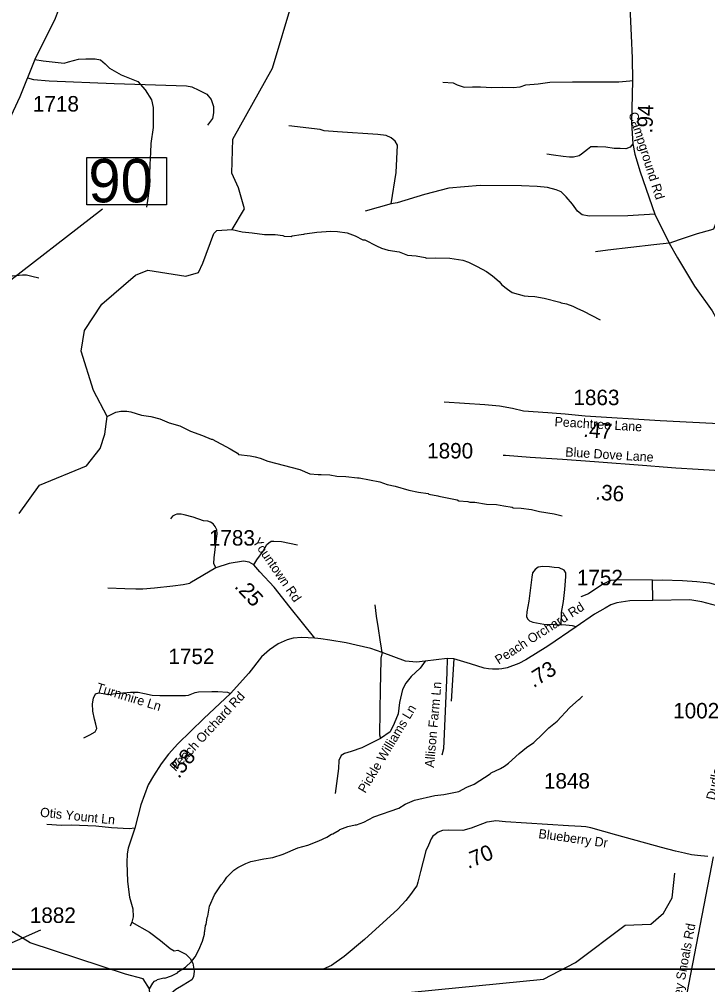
# Model space of a CAD drawing. Extents: x 1159738 to 1321356, y 736314 to 882035.
# Drawn here: x 1280003 to 1285565, y 766631 to 774435 of the extents above; entities that cross this region are included whole.
import ezdxf

# ---------------------------------------------------------------- set-up
doc = ezdxf.new("R2010")
doc.units = 0
for name, color, linetype in [('Exist Hydrographic Creek Single Shore', 7, 'Continuous'), ('Exist Hydrographic Misc Water Feature', 7, 'Continuous'), ('Exist Road Non-System Type 51', 7, 'Continuous'), ('Exist Road Non-System Type 51 Label', 7, 'Continuous'), ('Exist Road Secondary Mileage Hundredths English Label', 7, 'Continuous'), ('Exist Road Secondary Structure Standard Bridge Number Label', 7, 'Continuous'), ('Exist Road Secondary Type 41 Attributed', 7, 'Continuous'), ('Exist Road Secondary Type 51 Attributed', 7, 'Continuous'), ('Exist Road Secondary Type 51 Label', 7, 'Continuous'), ('Exist Road Secondary Type 51 Number Label', 7, 'Continuous'), ('Map Preparation Inset Cut Line', 7, 'Continuous')]:
    doc.layers.add(name, color=color, linetype=linetype)

msp = doc.modelspace()

# ---------------------------------------------------------------- linework, layer by layer
at = {"layer": 'Exist Hydrographic Creek Single Shore'}
msp.add_lwpolyline([(1280924.7, 765221.1), (1281048.6, 765185.8), (1281190.6, 765199.4), (1281225.7, 765264.3), (1281170.6, 765741.4), (1281075.6, 766284.9), (1281055, 766598.1), (1281003.8, 766677.1), (1280861.6, 766715.9), (1280091.7, 766967.7), (1279878.6, 767100), (1279749.6, 767276.6), (1279674.6, 767980.6), (1279635.6, 768079.8), (1279625.8, 768339.5), (1279596.6, 768865.2), (1279610.6, 769107.8), (1279738.6, 769545.1), (1279741.5, 769663.2), (1279694.6, 769815.1), (1279526.5, 770077.8)], dxfattribs=at)
at = {"layer": 'Exist Hydrographic Misc Water Feature'}
for points in [[(1280001.5, 770439.2), (1280165.6, 770669), (1280544.6, 770825.5), (1280656.6, 770964.4), (1280693.6, 771081.9), (1280713.4, 771225), (1280601.5, 771434.9), (1280501.6, 771752.1), (1280530.6, 771918.9), (1280668.6, 772132.7), (1280941.6, 772366.9), (1281042.6, 772407.6), (1281349.6, 772358.7), (1281450.5, 772389.5), (1281485.6, 772464.3), (1281575.1, 772703.3), (1281600, 772729), (1281723.9, 772737.1), (1281821.6, 772903.9), (1281775.5, 773072.3), (1281720.6, 773191.6), (1281727.6, 773467.2), (1282049.5, 774041.7), (1282213.5, 774589.9)], [(1281723.9, 772737.1), (1281803.6, 772716.1), (1281883.5, 772709.8), (1281983.2, 772694.9), (1282071.1, 772696.4), (1282132.6, 772686.6), (1282142.8, 772682.3), (1282198.8, 772680.7), (1282206.9, 772684.5), (1282279.3, 772696.4), (1282303.3, 772697.7), (1282311.4, 772701.5), (1282407.7, 772714.7), (1282520, 772723.5), (1282572.9, 772719.2), (1282652.6, 772708.2), (1282716.8, 772684), (1282778.2, 772652.1), (1282794.1, 772651.7), (1282888.8, 772603), (1282928.4, 772585.9), (1282983.9, 772570.3), (1283071.5, 772555.8), (1283138.8, 772529.8), (1283210.6, 772523.8), (1283283, 772511), (1283294.2, 772505.4), (1283362.2, 772507.4), (1283482.2, 772504), (1283585.7, 772487), (1283633.3, 772471.6), (1283702.1, 772438.2), (1283779.2, 772395.5), (1283827.5, 772361.4), (1283881, 772314.6), (1283902.3, 772290), (1283947.3, 772252.7), (1283986.6, 772227.6), (1284081.9, 772200.9), (1284113.8, 772196), (1284169.7, 772194.3), (1284245.4, 772182.2), (1284369.7, 772148.5), (1284380.3, 772142.3), (1284424.1, 772135.1), (1284475.7, 772117.6), (1284507.3, 772100.7), (1284562.5, 772077.1), (1284696.6, 772005.3)], [(1280713.4, 771225), (1280783, 771259.6), (1280823.3, 771268.5), (1280871.3, 771267.1), (1280903.2, 771262.2), (1280990.4, 771235.7), (1281066.2, 771225.5), (1281137.3, 771204.4), (1281212.8, 771173.4), (1281300, 771148.9), (1281386.9, 771106.4), (1281482, 771071.7), (1281553.2, 771041.6), (1281561.2, 771041.4), (1281707.1, 770963.2), (1281767.1, 770926.5), (1281773.8, 770917.4), (1281869.5, 770906.6), (1281909.2, 770897.5), (1281948.9, 770886.3), (1282012.3, 770862.5), (1282270.4, 770795.1), (1282349.6, 770760.8), (1282417.4, 770754.9), (1282441.5, 770756.2), (1282513.3, 770752.2), (1282569.1, 770742.5), (1282641, 770738.5), (1282736.5, 770728.2), (1282748.7, 770729.4), (1282915.9, 770696.6), (1282975.3, 770674.9), (1283039, 770661.1), (1283150, 770627.9), (1283229.6, 770611.7), (1283306.9, 770601.5), (1283313.2, 770597.3), (1283385.1, 770583.6), (1283392.8, 770579), (1283540, 770550.8), (1283555.8, 770542.3), (1283627.6, 770536.3), (1283643.5, 770531.8), (1283683.5, 770530.7), (1283779.1, 770515.9), (1283859.1, 770513.7), (1283917, 770500.9), (1283986.4, 770491.3), (1283994.3, 770485.8), (1284058.3, 770483.9), (1284142, 770471.5), (1284205.5, 770455.7), (1284325.1, 770438.3), (1284388.5, 770420.5)], [(1281055, 766598.1), (1281081, 766642.2), (1281095.5, 766657.8), (1281113.7, 766667.2), (1281117.8, 766673.1), (1281170.5, 766684.8), (1281180.2, 766683.3), (1281231.8, 766701.1), (1281282.6, 766727.4), (1281289.7, 766736.2), (1281344.7, 766772.6), (1281393.9, 766817.2), (1281406.4, 766832.8), (1281423.1, 766856.3), (1281452.6, 766911.5), (1281484.6, 766982.5), (1281498.1, 767038.1), (1281498.5, 767054.1), (1281502.7, 767062), (1281508.1, 767109.8), (1281512.4, 767117.7), (1281521.4, 767174.6), (1281526.2, 767185.3), (1281538.9, 767265.9), (1281581.2, 767355.9), (1281635.2, 767438.1), (1281655.9, 767461.5), (1281681, 767500.8), (1281736.5, 767555.2), (1281769.2, 767578.2), (1281834.1, 767610.4), (1281874.5, 767625.2), (1281979.2, 767648.2), (1282051.4, 767658.1), (1282134.9, 767686.9), (1282253.6, 767736.3), (1282334.2, 767758), (1282423.3, 767793.4), (1282488.1, 767823.6), (1282526.9, 767848.4), (1282536.9, 767850.1), (1282587.5, 767879.2), (1282593.9, 767886.5), (1282658.5, 767908.7), (1282716.4, 767923), (1282726.9, 767922.7), (1282787.6, 767944.9), (1282868.8, 767988.6), (1283070.8, 768058.8), (1283119.7, 768091.4), (1283196.6, 768121.2), (1283361.6, 768160.4), (1283433.9, 768168.4), (1283554.6, 768192.9), (1283619.6, 768227), (1283677.4, 768250.9), (1283808.3, 768335.6), (1283814.8, 768343.4), (1283891.9, 768379.2), (1283924.4, 768398.2), (1283955, 768421.4), (1284043.2, 768500.8), (1284100.5, 768547.2), (1284159.5, 768589.4), (1284231.6, 768655.4), (1284281.1, 768707.7), (1284348.5, 768762), (1284449.5, 768869.1), (1284523.5, 768935), (1284533.6, 768940.6), (1284554.2, 768962.1)], [(1280924.7, 765221.1), (1280945.7, 765063.1), (1281043.6, 764962.7), (1281125.6, 764924.9), (1281368.6, 764962.7), (1281512.7, 765048.4), (1281682.7, 765202.5), (1281786.6, 765341.7), (1282026.6, 765947.4), (1282087.6, 766051.2), (1282189.7, 766141.1), (1282492.6, 766249.9), (1282797.6, 766453.8), (1283008.6, 766554.7), (1284237.7, 766674.4), (1284498.6, 766810.3), (1284898.7, 767110.8), (1285106.7, 767119.7), (1285209.7, 767209.6), (1285278.7, 767332.9), (1285300.7, 767532.8)]]:
    msp.add_lwpolyline(points, dxfattribs=at)
at = {"layer": 'Exist Road Non-System Type 51'}
for p, q in [((1283008.6, 772942.5), (1282798.1, 772884.6)), ((1283514.4, 769265.4), (1283492.4, 768923.7))]:
    msp.add_line(p, q, dxfattribs=at)
for points in [[(1280128, 774110.4), (1280195.6, 774100.7), (1280316.3, 774086.2), (1280364.6, 774081.4), (1280400.8, 774091), (1280480.5, 774112.8), (1280540.9, 774115.2), (1280615.7, 774115.2), (1280659.1, 774107.9), (1280697.8, 774076.5), (1280731.6, 774040.3), (1280825.7, 773987.2), (1280960.9, 773934), (1281020.4, 773864.7), (1281071.1, 773785), (1281085.6, 773722.2), (1281085.6, 773560.3), (1281066.3, 773432.3), (1281063.8, 773359.8), (1281056.6, 773260.7), (1281054.8, 773183.2), (1281053.5, 773074.3), (1281042, 772989.8), (1281031.8, 772916.8)], [(1280068.4, 773962.1), (1280118.4, 773947.8), (1280244.2, 773938.9), (1280768.5, 773917.7), (1281353.8, 773896.5), (1281398.1, 773889.4), (1281454.8, 773862.8), (1281518.6, 773829.1), (1281554, 773786.6), (1281571.7, 773731.6), (1281573.5, 773678.4), (1281562.9, 773634.1), (1281523.9, 773579.2)], [(1283426.2, 773928.4), (1283508.1, 773921.6), (1283542.2, 773905.7), (1283599, 773887.5), (1283665, 773889.7), (1283730.9, 773889.7), (1283821.9, 773882.9), (1283908.3, 773887.5), (1283994.7, 773885.2), (1284051.5, 773889.7), (1284097, 773905.7), (1284194.8, 773912.5), (1284290.3, 773926.2), (1284472.2, 773930.7), (1284615.5, 773930.7), (1284847.4, 773930.7), (1284936.1, 773937.5), (1284956.6, 773939.8)], [(1283008.6, 772942.5), (1283047.8, 773196.4), (1283060.1, 773417.4), (1283039.5, 773449.6), (1283008.6, 773476.4), (1282967.3, 773497), (1282899.2, 773503.2), (1282575.3, 773526), (1282465.9, 773534.2), (1282435, 773544.5), (1282181.2, 773573.4)], [(1284961.3, 773427.5), (1284937.8, 773401), (1284903.7, 773389.6), (1284858.2, 773391.9), (1284810.5, 773391.9), (1284742.3, 773401), (1284674.1, 773403.3), (1284621.8, 773403.3), (1284594.5, 773382.8), (1284546.7, 773346.4), (1284526.2, 773332.7), (1284480.8, 773321.3), (1284448.9, 773321.3), (1284398.9, 773325.9), (1284319.3, 773337.3), (1284267, 773346.4)], [(1285138.6, 772860.8), (1284921.3, 772847.4), (1284607.6, 772843.3), (1284549.9, 772853.6), (1284512.7, 772884.6), (1284473.5, 772940.3), (1284421.9, 773000.2), (1284382.7, 773041.5), (1284341.5, 773058), (1284271.3, 773076.6), (1284186.7, 773082.8), (1284060.8, 773089), (1283725.7, 773092.9), (1283473.9, 773070.2), (1283277.9, 773018.6), (1283057.1, 772952.5), (1283008.6, 772942.5)], [(1285254.2, 772625.4), (1285337.5, 772655.7), (1285483, 772703.5), (1285592.2, 772733.1), (1285614.9, 772742.2), (1285639.9, 772803.7), (1285669.5, 772878.8), (1285676.3, 772935.6), (1285667.2, 772969.8), (1285637.7, 773022.1)], [(1285254.2, 772625.4), (1285130.6, 772611.3), (1284759.2, 772568), (1284658.1, 772555.6)], [(1279302, 772550.6), (1279356.8, 772530.7), (1279465.2, 772493.3), (1279493.9, 772477), (1279508.2, 772465.2), (1279553.7, 772447.7), (1279604.8, 772437.1), (1279703.2, 772406.6), (1279793.5, 772372.3), (1279834.7, 772360.8), (1279872.1, 772360.8), (1279948.7, 772362.7), (1280027.8, 772369.5), (1280061.1, 772368.3), (1280105.5, 772360), (1280159.6, 772344.7)], [(1281591.8, 770001.2), (1281575.3, 770035.2), (1281576.4, 770082.4), (1281594, 770217.5), (1281602.8, 770274.5), (1281599.5, 770307.5), (1281586.3, 770334.9), (1281568.8, 770355.8), (1281546.8, 770370.1), (1281527.1, 770378.8), (1281492, 770381), (1281407.5, 770409.6), (1281336.2, 770429.3), (1281310.9, 770434.8), (1281275.8, 770433.7), (1281263.2, 770430.4), (1281240.1, 770417.3), (1281224.8, 770396.4)], [(1281898.1, 770024.5), (1281923, 770066), (1281972.4, 770136.3), (1282004.2, 770189), (1282019.5, 770202.2), (1282037.1, 770215.3), (1282059, 770217.5), (1282120.5, 770214.2), (1282249.9, 770187.9)], [(1284381.6, 769539.2), (1284383.3, 769640.7), (1284399.1, 769728), (1284409.9, 769826.9), (1284419, 769929.4), (1284419, 769960.2), (1284405.7, 769982.7), (1284366.6, 770000.9), (1284325.6, 770004.5), (1284286.5, 770007.6), (1284233.6, 770010.6), (1284194.6, 770006.8), (1284170.5, 769987.6), (1284150.6, 769960.2), (1284144.8, 769925.3), (1284133.1, 769839.6), (1284119.3, 769731.2), (1284103.5, 769643.9), (1284102.7, 769607.3), (1284110.2, 769587.3), (1284125.1, 769572.4), (1284153.4, 769560.7), (1284241.4, 769546.6), (1284322, 769541.6), (1284381.6, 769539.2)], [(1285119.7, 769902.4), (1284851.3, 769903.3), (1284782.3, 769897.5), (1284719.2, 769867.5), (1284602.9, 769789.4), (1284540.1, 769765.4)], [(1285119.7, 769902.4), (1285198.4, 769904.9), (1285362.9, 769899.1), (1285477.5, 769891.6), (1285579.7, 769880), (1285657.8, 769857.5), (1285752.2, 769825.9), (1285783.8, 769821), (1285822, 769850.9)], [(1285122.5, 769737.1), (1285119.7, 769902.4)], [(1280717.3, 769839.6), (1280856.8, 769833.4), (1280944.2, 769831.3), (1281000.5, 769831.3), (1281094.2, 769839.6), (1281244.1, 769856.3), (1281327.4, 769866.7), (1281380.2, 769875.8)], [(1282933.9, 769316), (1282930.7, 769350.6), (1282919.5, 769418), (1282905, 769509.6), (1282889, 769610.8), (1282877.7, 769702.4)], [(1284502.1, 769523.4), (1284473, 769532.6), (1284418.2, 769537.6), (1284381.6, 769539.2)], [(1282933.9, 769316), (1282924.3, 769269.1), (1282921.1, 769121.3), (1282917.9, 769028.1), (1282914.7, 768651.9), (1282922.9, 768620.1)], [(1283459.5, 769266.6), (1283457.4, 769155.1), (1283443, 768841.3), (1283430.6, 768537.7), (1283418.2, 768484.9)], [(1283283.2, 769246.2), (1283242.7, 769190), (1283170.5, 769121.9), (1283127.1, 769068.2), (1283098.2, 769016.6), (1283075.5, 768911.3), (1283063.2, 768820.4), (1283032.2, 768741.9), (1282999.2, 768673.8), (1282922.9, 768620.1), (1282845, 768583.9), (1282770.7, 768546.7), (1282684, 768515.8), (1282630.4, 768499.2), (1282603.6, 768482.7), (1282585, 768443.5), (1282580.9, 768379.5), (1282554, 768177.1)], [(1280524, 768625.5), (1280574.2, 768651.7), (1280616.5, 768675.8), (1280628.6, 768702), (1280622.5, 768736.2), (1280610.5, 768778.5), (1280598.4, 768840.9), (1280594.4, 768901.3), (1280602.4, 768947.6), (1280618.5, 768981.8), (1280646.7, 768989.9), (1280680.9, 768983.8), (1280721.1, 768977.8), (1280783.4, 768983.8), (1280845.8, 768989.9), (1280902.1, 768995.9), (1280964.5, 768995.9), (1281014.8, 768985.8), (1281077.1, 768971.7), (1281137.5, 768967.7), (1281274.2, 768967.7), (1281344.6, 768967.7), (1281370.8, 768971.7), (1281423.1, 768993.9), (1281451.2, 768997.9), (1281557.8, 769001.9), (1281606.1, 768999.9), (1281686.6, 768995.9), (1281710.2, 768984.8)], [(1280937.5, 767896.2), (1280892, 767890.4), (1280749.2, 767898.5), (1280622.4, 767912.6), (1280425.3, 767920.6), (1280344.9, 767918.6), (1280224.2, 767924.6)], [(1280913.5, 767135.6), (1281054.4, 767055.3), (1281142.6, 766987), (1281223.2, 766924.2), (1281253.9, 766904.2), (1281283.2, 766910.6), (1281348, 766877.3), (1281383.6, 766842.3), (1281404.3, 766805.1), (1281417.2, 766740.1), (1281411.3, 766693.9), (1281396.5, 766669), (1281327.2, 766625.5), (1281268.7, 766591.9), (1281233.7, 766562.6), (1281220.9, 766532.1), (1281225.9, 766494.2), (1281248, 766467.9), (1281272.3, 766448.6), (1281305.1, 766432.9), (1281343.6, 766424.3), (1281384.3, 766422.9), (1281587.5, 766449.3), (1281722.4, 766440)], [(1282526, 766786.4), (1282459.5, 766754.9)]]:
    msp.add_lwpolyline(points, dxfattribs=at)
at = {"layer": 'Exist Road Secondary Structure Standard Bridge Number Label'}
msp.add_line((1278265.7, 771031.4), (1280674, 772904.4), dxfattribs=at)
msp.add_lwpolyline([(1280548.6, 773318.4), (1281192.7, 773318.4), (1281192.7, 772936.1), (1280548.6, 772936.1)], close=True, dxfattribs=at)
at = {"layer": 'Exist Road Secondary Type 41 Attributed'}
for points in [[(1285811.6, 770768.1), (1285741.4, 770776.3), (1285619.7, 770786.7), (1285489.7, 770797), (1285308.1, 770807.3), (1285207, 770813.5), (1285075, 770825.9), (1284650.8, 770859), (1284392.9, 770875.5), (1284130.8, 770892), (1283931.8, 770908.3), (1283913.4, 770909.5)], [(1285566.5, 767667.3), (1285483.2, 767675.2), (1285435.3, 767680.1), (1285379.1, 767692.9), (1285304.9, 767709.5), (1285191.4, 767740.4), (1284830.6, 767840.2), (1284622, 767899.6), (1284581.6, 767905.7), (1284542, 767908.6), (1284441.4, 767914.2), (1283931.2, 767946.5), (1283853, 767954.3), (1283801.9, 767947), (1283779.8, 767943.5), (1283653.2, 767895.7), (1283586.8, 767877.1), (1283472.3, 767879.6), (1283423, 767876.2), (1283387.8, 767864.5), (1283362.4, 767845.9), (1283345.8, 767830.3), (1283331.2, 767809.7), (1283308.7, 767758.9), (1283288.9, 767713.2), (1283244.4, 767545.2), (1283222, 767458.2), (1283214.2, 767429), (1283196.1, 767404.2), (1283173, 767369.7), (1283146.3, 767334.2), (1283125.5, 767311), (1283062.4, 767240.3), (1282792.7, 766995.8), (1282627.8, 766858.3), (1282526.8, 766786.9), (1282526, 766786.4)]]:
    msp.add_lwpolyline(points, dxfattribs=at)
at = {"layer": 'Exist Road Secondary Type 51 Attributed'}
for points in [[(1280732.7, 776192.6), (1280693.4, 776043.7), (1280508.3, 775323), (1280467, 775161.7), (1280415.4, 774980.6), (1280388.8, 774855.2), (1280368.1, 774721.5), (1280354.4, 774637.8), (1280343.2, 774576), (1280326.2, 774528.3), (1280292.5, 774440.9), (1280128, 774110.4), (1280006.6, 773808.4), (1279954.5, 773693.4), (1279900, 773573.9), (1279829.5, 773438.7)], [(1284969.5, 776158.4), (1284973.7, 776037.5), (1284967.5, 775729.8), (1284951, 775330.5), (1284946.9, 775190.1), (1284942.7, 774870.1), (1284936.5, 774532.8), (1284948, 774305.8), (1284955.1, 774121.9), (1284956.6, 773939.8), (1284948.9, 773598.9), (1284961.3, 773427.5), (1284975.7, 773344.9), (1285021.1, 773202.5), (1285138.6, 772860.8), (1285254.2, 772625.4), (1285320.2, 772507.7), (1285457.9, 772277.8), (1285602.4, 772077.6), (1285691.1, 771916.5), (1285765.4, 771761.6), (1285835.5, 771566.5), (1285864.4, 771394.3)], [(1285867.2, 771153.3), (1285182.4, 771188.4), (1284574.5, 771227.8), (1284415.1, 771243.3), (1284272.6, 771252.6), (1284077.2, 771268.3), (1283988.6, 771288.6), (1283882.8, 771307.2), (1283764.1, 771319.1), (1283436.7, 771341.5)], [(1282390.9, 769432.3), (1282191.5, 769680.5), (1282063.2, 769844.9), (1281947.6, 769968.8), (1281898.1, 770024.5), (1281859.4, 770045.4), (1281813.5, 770055.5), (1281700, 770034.8), (1281591.8, 770001.2), (1281380.2, 769875.8)], [(1285639.1, 769693.8), (1285517.8, 769727), (1285422.5, 769742.1), (1285122.5, 769737.1), (1284935.5, 769733.7), (1284831.6, 769717.1), (1284782.6, 769701.3), (1284736.1, 769675.5), (1284649.7, 769625.6), (1284502.1, 769523.4), (1284273.3, 769368.3), (1284095.8, 769256.8), (1284038.1, 769227.9), (1283945.2, 769192.7), (1283902.7, 769183.3), (1283877.1, 769182.4), (1283827.6, 769181.8), (1283795.4, 769184.9), (1283758.1, 769188.7), (1283649.3, 769225.5), (1283514.4, 769265.4), (1283459.5, 769266.6), (1283283.2, 769246.2), (1283211.2, 769239.3), (1283124, 769245.4), (1282933.9, 769316), (1282843.1, 769347.9), (1282725.5, 769376.8), (1282643, 769393.3), (1282512.6, 769416.2), (1282440.7, 769427.7), (1282390.9, 769432.3)], [(1282390.9, 769432.3), (1282282.1, 769438.4), (1282214.8, 769431.6), (1282166.5, 769417.8), (1282094.3, 769386.8), (1282024.9, 769338.2), (1281960.5, 769279.9), (1281857.9, 769150.4), (1281710.2, 768984.8), (1281493.9, 768783.8), (1281283.9, 768578.7), (1281209.4, 768494.9), (1281150.4, 768417.4), (1281086.2, 768318.9), (1281045.5, 768245.2), (1280984.3, 768085.9), (1280937.5, 767896.2), (1280882.4, 767735.3), (1280874.8, 767689.3), (1280870.9, 767617.5), (1280877.8, 767465.2), (1280892.2, 767339.2), (1280919.1, 767244.2), (1280922.7, 767179.2), (1280913.5, 767135.6), (1280899.2, 767102.8)], [(1285608.5, 767663.3), (1285352.2, 766323.9), (1285315.7, 766102.3), (1285283.6, 765980.1), (1285247.1, 765878.5), (1285183.4, 765746.4), (1285152.2, 765695.9)]]:
    msp.add_lwpolyline(points, dxfattribs=at)
at = {"layer": 'Exist Road Secondary Type 51 Number Label'}
msp.add_lwpolyline([(1279316.8, 767073.9), (1279584.9, 766813.7), (1280176.3, 767073.9)], dxfattribs=at)
at = {"layer": 'Map Preparation Inset Cut Line'}
for points in [[(1274049.2, 782296.9), (1310076.7, 782296.9), (1310076.7, 766757), (1274049.2, 766757)], [(1232800.5, 766757), (1308483.8, 766757), (1308483.8, 738579.5), (1232800.5, 738579.5)]]:
    msp.add_lwpolyline(points, close=True, dxfattribs=at)

# ---------------------------------------------------------------- texts
at = {"layer": 'Exist Road Non-System Type 51 Label'}
for s, rotation, p in [('Turnmire Ln', 342.83301, (1280618.8, 769001.7)), ('Allison Farm Ln', 84.91687, (1283353.2, 768382.7)), ('Pickle Williams Ln', 59.07031, (1282798.5, 768173.5)), ('Otis Yount Ln', 353.9245, (1280168.1, 767989.3))]:
    msp.add_text(s, height=75, rotation=rotation, dxfattribs=at).set_placement(p)
at = {"layer": 'Exist Road Secondary Mileage Hundredths English Label'}
for s, rotation, p in [('.94', 87.88041, (1285118.4, 773512.3)), ('.47', 355.23349, (1284557.1, 771060)), ('.36', 355.54172, (1284654, 770553.5)), ('.25', 313.00475, (1281735.6, 769845.7)), ('.73', 32.14358, (1284158.2, 769027.1)), ('.58', 51.89466, (1281291.6, 768290.8)), ('.70', 22.11537, (1283630.1, 767565.7))]:
    msp.add_text(s, height=125, rotation=rotation, dxfattribs=at).set_placement(p)
at = {"layer": 'Exist Road Secondary Structure Standard Bridge Number Label'}
msp.add_text('90', height=350, dxfattribs=at).set_placement((1280561.1, 772955.9))
at = {"layer": 'Exist Road Secondary Type 51 Label'}
for s, rotation, p in [('Campground Rd', 287.63257, (1284924.7, 773672.2)), ('Peachtree Lane', 356.46498, (1284326.4, 771146.6)), ('Blue Dove Lane', 356.50022, (1284413.2, 770901.2)), ('Yountown Rd', 304.34473, (1281884.8, 770212.4)), ('Peach Orchard Rd', 32.68043, (1283876.7, 769217.1)), ('Peach Orchard Rd', 47.01982, (1281265.2, 768349.7)), ('Dudley Shoals Rd', 77.88759, (1285624.9, 768117.8)), ('Blueberry Dr', 352.08393, (1284194.7, 767816.3)), ('Dudley Shoals Rd', 79.39972, (1285318.9, 766329.4))]:
    msp.add_text(s, height=75, rotation=rotation, dxfattribs=at).set_placement(p)
at = {"layer": 'Exist Road Secondary Type 51 Number Label'}
for s, p in [('1718', (1280112.9, 773690)), ('1863', (1284480.6, 771316)), ('1890', (1283298.4, 770885)), ('1783', (1281535, 770180.6)), ('1752', (1284508.4, 769859.7)), ('1752', (1281208.2, 769222.8)), ('1002', (1285286.6, 768783.4)), ('1848', (1284242.3, 768215.9)), ('1882', (1280088, 767129.8))]:
    msp.add_text(s, height=125, dxfattribs=at).set_placement(p)

doc.saveas('drawing.dxf')
